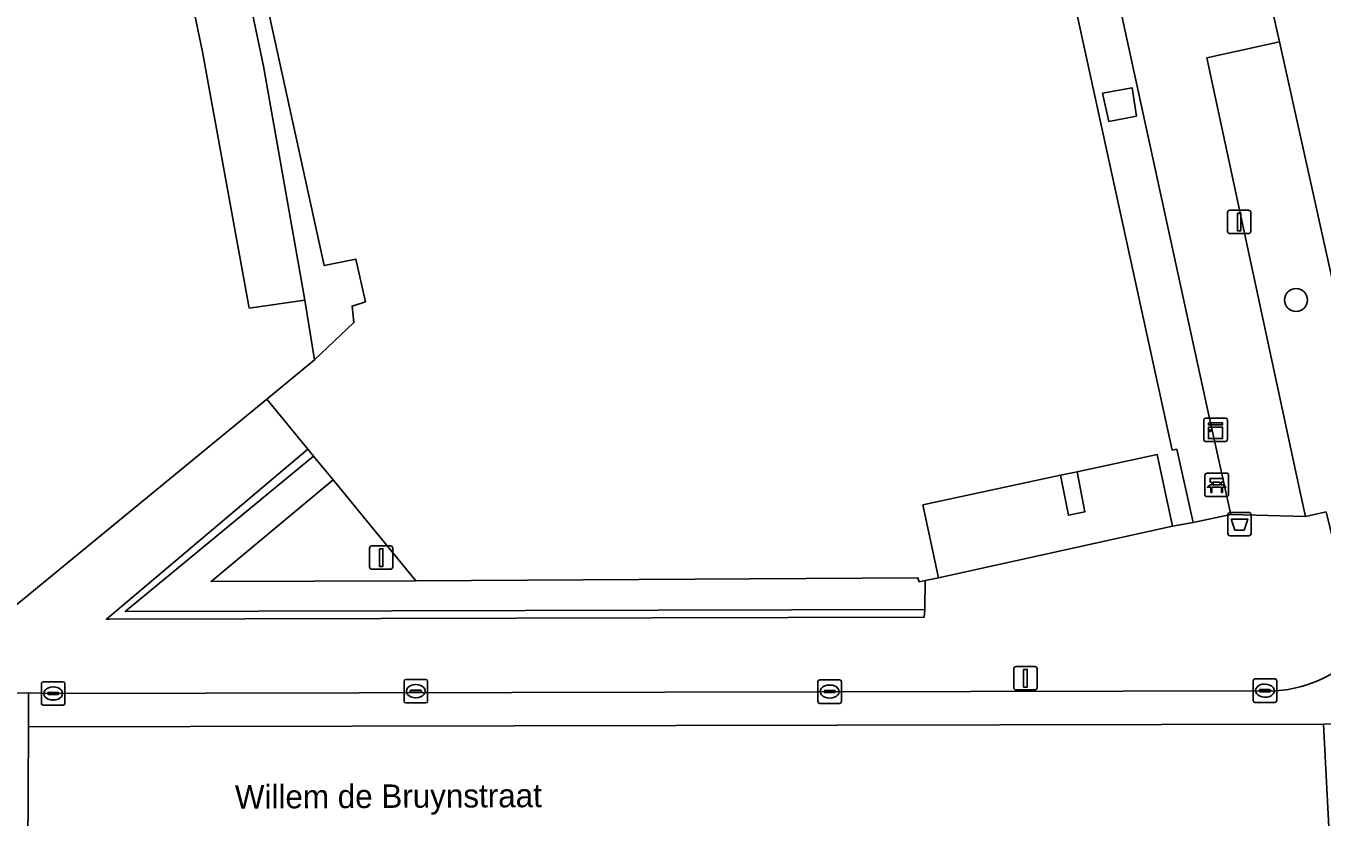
# Model space of a CAD drawing. Extents: x 160030 to 160839, y 385325 to 386450.
# Drawn here: x 160732.5 to 160787.8, y 385518 to 385551.7 of the extents above; entities that cross this region are included whole.
import ezdxf

# ---------------------------------------------------------------- set-up
doc = ezdxf.new("R2010")
doc.units = 0
for name, color, linetype in [('IMGEO_Afvalbak', 7, 'Continuous'), ('IMGEO_Bank', 7, 'Continuous'), ('IMGEO_Berm_groen', 7, 'Continuous'), ('IMGEO_Boom', 7, 'Continuous'), ('IMGEO_Fietspad_gesloten', 7, 'Continuous'), ('IMGEO_Groenvoorziening', 7, 'Continuous'), ('IMGEO_Kast', 7, 'Continuous'), ('IMGEO_Kolk', 7, 'Continuous'), ('IMGEO_Lichtmast', 7, 'Continuous'), ('IMGEO_Muur', 7, 'Continuous'), ('IMGEO_Openbare_ruimte_label', 7, 'Continuous'), ('IMGEO_Pand', 7, 'Continuous'), ('IMGEO_Rijbaan_lokaal_open', 7, 'Continuous'), ('IMGEO_Terreindeel_gesloten', 7, 'Continuous'), ('IMGEO_Voetpad_open', 7, 'Continuous')]:
    doc.layers.add(name, color=color, linetype=linetype)

msp = doc.modelspace()

# ---------------------------------------------------------------- linework, layer by layer
at = {"layer": 'IMGEO_Afvalbak'}
for p, q in [((160783.761, 385530.049), (160783.761, 385530.849)), ((160783.761, 385530.849), (160783.761, 385530.049)), ((160783.861, 385530.949), (160784.651, 385530.949)), ((160784.651, 385530.949), (160783.861, 385530.949)), ((160784.751, 385530.849), (160784.751, 385530.049)), ((160784.751, 385530.049), (160784.751, 385530.849)), ((160784.651, 385529.949), (160783.861, 385529.949)), ((160783.861, 385529.949), (160784.651, 385529.949))]:
    msp.add_line(p, q, dxfattribs=at)
msp.add_lwpolyline([(160783.904, 385530.663), (160784.608, 385530.663), (160784.459, 385530.193), (160784.053, 385530.193), (160783.904, 385530.663)], dxfattribs=at)
for centre, start, end in [((160783.861, 385530.849), 90, 180), ((160783.861, 385530.849), 90, 180), ((160784.651, 385530.849), 0, 90), ((160784.651, 385530.849), 360, 90), ((160783.861, 385530.049), 180, 270), ((160783.861, 385530.049), 180, 270), ((160784.651, 385530.049), 270, 0), ((160784.651, 385530.049), 270, 0)]:
    msp.add_arc(centre, 0.1, start, end, dxfattribs=at)
at = {"layer": 'IMGEO_Bank'}
for p, q in [((160782.786, 385531.694), (160782.786, 385532.535)), ((160782.786, 385532.535), (160782.786, 385531.694)), ((160782.861, 385532.619), (160783.702, 385532.619)), ((160783.702, 385532.619), (160782.861, 385532.619)), ((160783.095, 385532.125), (160783.095, 385532.231)), ((160783.139, 385532.231), (160783.139, 385532.125)), ((160783.427, 385532.237), (160783.145, 385532.237)), ((160783.433, 385532.125), (160783.433, 385532.231)), ((160783.477, 385532.231), (160783.477, 385532.125)), ((160783.786, 385532.544), (160783.786, 385531.703)), ((160783.786, 385531.703), (160783.786, 385532.544)), ((160783.711, 385531.619), (160782.87, 385531.619)), ((160782.87, 385531.619), (160783.711, 385531.619)), ((160783.483, 385532.017), (160783.09, 385532.017)), ((160783.145, 385532.119), (160783.427, 385532.119))]:
    msp.add_line(p, q, dxfattribs=at)
for points in [[(160783.089, 385532.237), (160783.003, 385532.237), (160783.003, 385532.398), (160783.566, 385532.398), (160783.566, 385532.237), (160783.483, 385532.237)], [(160783.033, 385532.017), (160782.891, 385532.017), (160783.003, 385532.119), (160783.089, 385532.119)], [(160783.083, 385532.01), (160783.083, 385531.803), (160783.04, 385531.803), (160783.04, 385532.01)], [(160783.483, 385532.119), (160783.566, 385532.119), (160783.678, 385532.017), (160783.539, 385532.017)], [(160783.533, 385532.01), (160783.533, 385531.803), (160783.489, 385531.803), (160783.489, 385532.01)]]:
    msp.add_lwpolyline(points, dxfattribs=at)
for centre, radius, start, end in [((160782.864, 385532.541), 0.0779, 92.4484, 184.2845), ((160782.864, 385532.541), 0.0779, 92.4484, 184.2845), ((160783.088, 385532.23), 0.00671, 2.8957, 87.1043), ((160783.088, 385532.126), 0.00671, 272.8957, 357.1043), ((160783.145, 385532.23), 0.00671, 92.8957, 177.1043), ((160783.145, 385532.126), 0.00671, 182.8957, 267.1043), ((160783.427, 385532.23), 0.00671, 2.8957, 87.1043), ((160783.427, 385532.126), 0.00671, 272.8957, 357.1043), ((160783.484, 385532.23), 0.00671, 92.8957, 177.1043), ((160783.484, 385532.126), 0.00671, 182.8957, 267.1043), ((160783.708, 385532.541), 0.0779, 2.4484, 94.2845), ((160783.708, 385532.541), 0.0779, 2.4484, 94.2845), ((160782.864, 385531.697), 0.0779, 182.4484, 274.2845), ((160782.864, 385531.697), 0.0779, 182.4484, 274.2845), ((160783.033, 385532.01), 0.00671, 2.8957, 87.1043), ((160783.09, 385532.01), 0.00671, 92.8957, 177.1043), ((160783.482, 385532.01), 0.00671, 2.8957, 87.1043), ((160783.539, 385532.01), 0.00671, 92.8957, 177.1043), ((160783.708, 385531.697), 0.0779, 272.4484, 4.2845), ((160783.708, 385531.697), 0.0779, 272.4484, 4.2845)]:
    msp.add_arc(centre, radius, start, end, dxfattribs=at)
at = {"layer": 'IMGEO_Berm_groen'}
msp.add_lwpolyline([(160785.967, 385551.016), (160782.868, 385550.332), (160786.852, 385531.744), (160787.065, 385530.773), (160787.945, 385530.965), (160788.433, 385528.99), (160790.694, 385529.524), (160790.313, 385531.418)], close=True, dxfattribs=at)
at = {"layer": 'IMGEO_Boom'}
msp.add_circle((160786.669, 385540.001), 0.489, dxfattribs=at)
at = {"layer": 'IMGEO_Fietspad_gesloten'}
for points in [[(160750.95, 385712.317), (160752.149, 385706.509), (160767.671, 385635.207), (160768.306, 385632.258), (160772.556, 385612.76), (160773.578, 385607.755), (160785.443, 385553.359), (160785.967, 385551.016), (160790.313, 385531.418), (160790.694, 385529.524), (160790.828, 385528.857), (160790.871, 385528.643), (160792.368, 385521.932), (160793.589, 385516.457)], [(160785.816, 385523.345), (160733.704, 385523.229), (160732.655, 385523.248), (160732.649, 385521.8), (160787.834, 385521.922), (160792.368, 385521.932), (160790.871, 385528.643)]]:
    msp.add_lwpolyline(points, dxfattribs=at)
msp.add_arc((160785.461, 385528.744), 5.411, 273.7586, 358.9305, dxfattribs=at)
at = {"layer": 'IMGEO_Groenvoorziening'}
msp.add_lwpolyline([(160761.356, 385621.661), (160774.244, 385563.101), (160774.921, 385563.232), (160781.392, 385533.605), (160781.582, 385533.641), (160782.277, 385530.522), (160783.883, 385530.856), (160782.859, 385535.48), (160764.241, 385621.043)], dxfattribs=at)
for points in [[(160737.856, 385575.554), (160736.707, 385575.249), (160739.412, 385565.021), (160740.512, 385560.271), (160742.671, 385549.969), (160744.434, 385539.99), (160744.841, 385537.449), (160746.519, 385539.037), (160746.44, 385539.745), (160747.011, 385539.928), (160746.598, 385541.751), (160745.255, 385541.471), (160741.016, 385560.818), (160741.542, 385560.957)], [(160778.413, 385548.823), (160779.683, 385549.054), (160779.864, 385547.846), (160778.696, 385547.616)], [(160745.632, 385532.331), (160740.435, 385528.007), (160749.161, 385528.023)]]:
    msp.add_lwpolyline(points, close=True, dxfattribs=at)
at = {"layer": 'IMGEO_Kast'}
for p, q in [((160782.739, 385534.045), (160782.739, 385534.886)), ((160782.739, 385534.886), (160782.739, 385534.045)), ((160782.814, 385534.97), (160783.655, 385534.97)), ((160783.655, 385534.97), (160782.814, 385534.97)), ((160783.739, 385534.895), (160783.739, 385534.054)), ((160783.739, 385534.054), (160783.739, 385534.895)), ((160783.664, 385533.97), (160782.823, 385533.97)), ((160782.823, 385533.97), (160783.664, 385533.97))]:
    msp.add_line(p, q, dxfattribs=at)
for points in [[(160782.934, 385534.76), (160783.534, 385534.76), (160783.534, 385534.675), (160782.934, 385534.675), (160782.934, 385534.76)], [(160782.934, 385534.585), (160783.534, 385534.585), (160783.534, 385534.096), (160782.934, 385534.096), (160782.934, 385534.585)]]:
    msp.add_lwpolyline(points, dxfattribs=at)
msp.add_circle((160783.018, 385534.434), 0.0377, dxfattribs=at)
for centre, start, end in [((160782.817, 385534.892), 92.4484, 184.2845), ((160782.817, 385534.892), 92.4484, 184.2845), ((160783.661, 385534.892), 2.4484, 94.2845), ((160783.661, 385534.892), 2.4484, 94.2845), ((160782.817, 385534.048), 182.4484, 274.2845), ((160782.817, 385534.048), 182.4484, 274.2845), ((160783.661, 385534.048), 272.4484, 4.2845), ((160783.661, 385534.048), 272.4484, 4.2845)]:
    msp.add_arc(centre, 0.0779, start, end, dxfattribs=at)
at = {"layer": 'IMGEO_Kolk'}
for p, q in [((160784.916, 385523.847), (160785.768, 385523.847)), ((160733.203, 385522.803), (160733.203, 385523.655)), ((160733.278, 385523.729), (160734.13, 385523.729)), ((160733.691, 385523.509), (160733.716, 385523.509)), ((160734.204, 385523.655), (160734.204, 385522.803)), ((160748.656, 385522.898), (160748.656, 385523.75)), ((160748.731, 385523.824), (160749.583, 385523.824)), ((160748.915, 385523.318), (160748.915, 385523.33)), ((160748.958, 385523.367), (160749.356, 385523.367)), ((160749.144, 385523.604), (160749.169, 385523.604)), ((160749.399, 385523.33), (160749.399, 385523.318)), ((160749.657, 385523.75), (160749.657, 385522.898)), ((160766.293, 385522.881), (160766.293, 385523.733)), ((160766.368, 385523.807), (160767.22, 385523.807)), ((160766.552, 385523.301), (160766.552, 385523.313)), ((160766.595, 385523.35), (160766.993, 385523.35)), ((160766.781, 385523.587), (160766.806, 385523.587)), ((160767.036, 385523.313), (160767.036, 385523.301)), ((160767.294, 385523.733), (160767.294, 385522.881)), ((160784.841, 385522.921), (160784.841, 385523.773)), ((160785.1, 385523.341), (160785.1, 385523.353)), ((160785.538, 385523.304), (160785.14, 385523.304)), ((160785.143, 385523.39), (160785.541, 385523.39)), ((160785.329, 385523.627), (160785.354, 385523.627)), ((160785.584, 385523.353), (160785.584, 385523.341)), ((160785.842, 385523.773), (160785.842, 385522.921)), ((160733.462, 385523.223), (160733.462, 385523.235)), ((160733.9, 385523.186), (160733.502, 385523.186)), ((160733.505, 385523.272), (160733.903, 385523.272)), ((160733.714, 385522.949), (160733.689, 385522.949)), ((160733.946, 385523.235), (160733.946, 385523.223)), ((160749.583, 385522.824), (160748.731, 385522.824)), ((160749.353, 385523.281), (160748.955, 385523.281)), ((160749.167, 385523.044), (160749.142, 385523.044)), ((160767.22, 385522.807), (160766.368, 385522.807)), ((160766.99, 385523.264), (160766.592, 385523.264)), ((160766.804, 385523.027), (160766.779, 385523.027)), ((160785.768, 385522.847), (160784.916, 385522.847)), ((160785.352, 385523.067), (160785.327, 385523.067)), ((160734.13, 385522.729), (160733.278, 385522.729))]:
    msp.add_line(p, q, dxfattribs=at)
for points in [[(160784.916, 385523.847), (160785.768, 385523.847)], [(160733.203, 385522.803), (160733.203, 385523.655)], [(160733.278, 385523.729), (160734.13, 385523.729)], [(160734.204, 385523.655), (160734.204, 385522.803)], [(160748.656, 385522.898), (160748.656, 385523.75)], [(160748.731, 385523.824), (160749.583, 385523.824)], [(160749.657, 385523.75), (160749.657, 385522.898)], [(160766.293, 385522.881), (160766.293, 385523.733)], [(160766.368, 385523.807), (160767.22, 385523.807)], [(160767.294, 385523.733), (160767.294, 385522.881)], [(160784.841, 385522.921), (160784.841, 385523.773)], [(160785.842, 385523.773), (160785.842, 385522.921)], [(160749.583, 385522.824), (160748.731, 385522.824)], [(160767.22, 385522.807), (160766.368, 385522.807)], [(160785.768, 385522.847), (160784.916, 385522.847)], [(160734.13, 385522.729), (160733.278, 385522.729)]]:
    msp.add_lwpolyline(points, dxfattribs=at)
for centre, radius, start, end in [((160784.918, 385523.771), 0.0765, 91.552, 178.448), ((160784.918, 385523.771), 0.0765, 91.552, 178.448), ((160785.766, 385523.771), 0.0765, 1.552, 88.448), ((160785.766, 385523.771), 0.0765, 1.552, 88.448), ((160733.28, 385523.653), 0.0765, 91.552, 178.448), ((160733.28, 385523.653), 0.0765, 91.552, 178.448), ((160734.128, 385523.653), 0.0765, 1.552, 88.448), ((160734.128, 385523.653), 0.0765, 1.552, 88.448), ((160748.733, 385523.748), 0.0765, 91.552, 178.448), ((160748.733, 385523.748), 0.0765, 91.552, 178.448), ((160748.955, 385523.327), 0.0403, 85.8775, 175.7526), ((160748.952, 385523.317), 0.0366, 178.938, 274.7102), ((160749.356, 385523.324), 0.043, 264.8664, 352.4533), ((160749.36, 385523.329), 0.0386, 1.7309, 96.639), ((160749.581, 385523.748), 0.0765, 1.552, 88.448), ((160749.581, 385523.748), 0.0765, 1.552, 88.448), ((160766.37, 385523.731), 0.0765, 91.552, 178.448), ((160766.37, 385523.731), 0.0765, 91.552, 178.448), ((160766.592, 385523.31), 0.0403, 85.8775, 175.7526), ((160766.589, 385523.3), 0.0366, 178.938, 274.7102), ((160766.993, 385523.307), 0.043, 264.8664, 352.4533), ((160766.997, 385523.312), 0.0386, 1.7309, 96.639), ((160767.218, 385523.731), 0.0765, 1.552, 88.448), ((160767.218, 385523.731), 0.0765, 1.552, 88.448), ((160785.14, 385523.35), 0.0403, 85.8775, 175.7526), ((160785.137, 385523.34), 0.0366, 178.938, 274.7102), ((160785.541, 385523.347), 0.043, 264.8664, 352.4533), ((160785.545, 385523.352), 0.0386, 1.7309, 96.639), ((160733.28, 385522.805), 0.0765, 181.552, 268.448), ((160733.28, 385522.805), 0.0765, 181.552, 268.448), ((160733.502, 385523.232), 0.0403, 85.8775, 175.7526), ((160733.499, 385523.222), 0.0366, 178.938, 274.7102), ((160733.903, 385523.229), 0.043, 264.8664, 352.4533), ((160733.907, 385523.234), 0.0386, 1.7309, 96.639), ((160734.128, 385522.805), 0.0765, 271.552, 358.448), ((160734.128, 385522.805), 0.0765, 271.552, 358.448), ((160748.733, 385522.9), 0.0765, 181.552, 268.448), ((160748.733, 385522.9), 0.0765, 181.552, 268.448), ((160749.581, 385522.9), 0.0765, 271.552, 358.448), ((160749.581, 385522.9), 0.0765, 271.552, 358.448), ((160766.37, 385522.883), 0.0765, 181.552, 268.448), ((160766.37, 385522.883), 0.0765, 181.552, 268.448), ((160767.218, 385522.883), 0.0765, 271.552, 358.448), ((160767.218, 385522.883), 0.0765, 271.552, 358.448), ((160784.918, 385522.923), 0.0765, 181.552, 268.448), ((160784.918, 385522.923), 0.0765, 181.552, 268.448), ((160785.766, 385522.923), 0.0765, 271.552, 358.448), ((160785.766, 385522.923), 0.0765, 271.552, 358.448)]:
    msp.add_arc(centre, radius, start, end, dxfattribs=at)
for centre, major_axis, ratio, start_param, end_param in [((160733.69, 385523.229), (-0.387, 0.002), 0.722429, 4.712389, 7.853982), ((160733.715, 385523.229), (-0.39, 0.002), 0.717154, 1.570796, 4.712389), ((160749.143, 385523.324), (-0.387, 0.002), 0.722429, 4.712389, 7.853982), ((160749.168, 385523.324), (-0.39, 0.002), 0.717154, 1.570796, 4.712389), ((160766.78, 385523.307), (-0.387, 0.002), 0.722429, 4.712389, 7.853982), ((160766.805, 385523.307), (-0.39, 0.002), 0.717154, 1.570796, 4.712389), ((160785.328, 385523.347), (-0.387, 0.002), 0.722429, 4.712389, 7.853982), ((160785.353, 385523.347), (-0.39, 0.002), 0.717154, 1.570796, 4.712389)]:
    msp.add_ellipse(centre, major_axis=major_axis, ratio=ratio, start_param=start_param, end_param=end_param, dxfattribs=at)
at = {"layer": 'IMGEO_Lichtmast'}
for p, q in [((160783.747, 385542.933), (160783.747, 385543.733)), ((160783.747, 385543.733), (160783.747, 385542.933)), ((160783.847, 385543.833), (160784.637, 385543.833)), ((160784.637, 385543.833), (160783.847, 385543.833)), ((160784.737, 385543.733), (160784.737, 385542.933)), ((160784.737, 385542.933), (160784.737, 385543.733)), ((160784.637, 385542.833), (160783.847, 385542.833)), ((160783.847, 385542.833), (160784.637, 385542.833)), ((160747.183, 385528.621), (160747.183, 385529.421)), ((160747.183, 385529.421), (160747.183, 385528.621)), ((160747.283, 385529.521), (160748.073, 385529.521)), ((160748.073, 385529.521), (160747.283, 385529.521)), ((160748.173, 385529.421), (160748.173, 385528.621)), ((160748.173, 385528.621), (160748.173, 385529.421)), ((160748.073, 385528.521), (160747.283, 385528.521)), ((160747.283, 385528.521), (160748.073, 385528.521)), ((160774.639, 385523.478), (160774.639, 385524.278)), ((160774.639, 385524.278), (160774.639, 385523.478)), ((160774.739, 385524.378), (160775.529, 385524.378)), ((160775.529, 385524.378), (160774.739, 385524.378)), ((160775.629, 385524.278), (160775.629, 385523.478)), ((160775.629, 385523.478), (160775.629, 385524.278)), ((160775.529, 385523.378), (160774.739, 385523.378)), ((160774.739, 385523.378), (160775.529, 385523.378))]:
    msp.add_line(p, q, dxfattribs=at)
for points in [[(160784.167, 385543.708), (160784.317, 385543.708), (160784.317, 385542.958), (160784.167, 385542.958), (160784.167, 385543.708)], [(160747.603, 385529.396), (160747.753, 385529.396), (160747.753, 385528.646), (160747.603, 385528.646), (160747.603, 385529.396)], [(160775.059, 385524.253), (160775.209, 385524.253), (160775.209, 385523.503), (160775.059, 385523.503), (160775.059, 385524.253)]]:
    msp.add_lwpolyline(points, dxfattribs=at)
for centre, start, end in [((160783.847, 385543.733), 90, 180), ((160783.847, 385543.733), 90, 180), ((160784.637, 385543.733), 0, 90), ((160784.637, 385543.733), 360, 90), ((160783.847, 385542.933), 180, 270), ((160783.847, 385542.933), 180, 270), ((160784.637, 385542.933), 270, 0), ((160784.637, 385542.933), 270, 0), ((160747.283, 385529.421), 90, 180), ((160747.283, 385529.421), 90, 180), ((160748.073, 385529.421), 0, 90), ((160748.073, 385529.421), 360, 90), ((160747.283, 385528.621), 180, 270), ((160747.283, 385528.621), 180, 270), ((160748.073, 385528.621), 270, 0), ((160748.073, 385528.621), 270, 0), ((160774.739, 385524.278), 90, 180), ((160774.739, 385524.278), 90, 180), ((160775.529, 385524.278), 0, 90), ((160775.529, 385524.278), 360, 90), ((160774.739, 385523.478), 180, 270), ((160774.739, 385523.478), 180, 270), ((160775.529, 385523.478), 270, 0), ((160775.529, 385523.478), 270, 0)]:
    msp.add_arc(centre, 0.1, start, end, dxfattribs=at)
at = {"layer": 'IMGEO_Muur'}
for points in [[(160774.244, 385563.101), (160774.921, 385563.232), (160781.392, 385533.605), (160781.582, 385533.641), (160782.277, 385530.522)], [(160744.841, 385537.449), (160746.519, 385539.037), (160746.44, 385539.745), (160747.011, 385539.928), (160746.598, 385541.751), (160745.255, 385541.471), (160741.016, 385560.818), (160741.542, 385560.957)], [(160742.812, 385535.772), (160744.561, 385533.637)], [(160745.632, 385532.331), (160744.799, 385533.347)], [(160781.404, 385530.355), (160780.749, 385533.41), (160777.34, 385532.679)], [(160749.161, 385528.023), (160745.632, 385532.331)], [(160776.635, 385532.528), (160770.765, 385531.27), (160771.433, 385528.156)], [(160782.277, 385530.522), (160781.404, 385530.355)], [(160770.858, 385528.042), (160770.607, 385527.993), (160770.554, 385528.164), (160749.161, 385528.023)], [(160771.433, 385528.156), (160770.858, 385528.042)]]:
    msp.add_lwpolyline(points, dxfattribs=at)
for points in [[(160744.561, 385533.637), (160735.974, 385526.398), (160736.084, 385526.398), (160770.82, 385526.482), (160770.849, 385526.811), (160736.774, 385526.727), (160744.799, 385533.347)], [(160777.34, 385532.679), (160776.635, 385532.528), (160776.968, 385530.826), (160777.665, 385530.97)]]:
    msp.add_lwpolyline(points, close=True, dxfattribs=at)
at = {"layer": 'IMGEO_Pand'}
msp.add_lwpolyline([(160731.995, 385526.895), (160742.812, 385535.772), (160744.841, 385537.449), (160744.434, 385539.99), (160742.058, 385539.657), (160740.067, 385550.59), (160738.371, 385558.689), (160735.616, 385570.08), (160732.333, 385581.632)], dxfattribs=at)
at = {"layer": 'IMGEO_Rijbaan_lokaal_open'}
msp.add_lwpolyline([(160732.628, 385516.463), (160732.649, 385521.8), (160732.655, 385523.248), (160730.554, 385523.242)], dxfattribs=at)
msp.add_lwpolyline([(160787.834, 385521.922), (160732.649, 385521.8), (160732.628, 385516.463), (160733.453, 385516.33), (160734.071, 385516.196), (160734.137, 385516.374), (160735.393, 385516.391), (160747.223, 385516.343), (160751.628, 385516.33), (160754.031, 385516.338), (160755.987, 385516.332), (160757.273, 385516.346), (160766.671, 385516.374), (160766.915, 385516.375), (160769.786, 385516.383), (160783.893, 385516.425), (160786.683, 385516.431), (160788.126, 385516.437)], close=True, dxfattribs=at)
at = {"layer": 'IMGEO_Terreindeel_gesloten'}
msp.add_lwpolyline([(160778.413, 385548.823), (160778.696, 385547.616), (160779.864, 385547.846), (160779.683, 385549.054)], close=True, dxfattribs=at)
at = {"layer": 'IMGEO_Voetpad_open'}
for points in [[(160741.383, 385726.239), (160746.478, 385702.821), (160747.158, 385699.556), (160749.423, 385689.121), (160749.841, 385687.196), (160750.486, 385684.225), (160755.372, 385661.736), (160756.08, 385658.496), (160758.358, 385648.049), (160758.778, 385646.124), (160761.339, 385634.379), (160763.908, 385622.573), (160764.241, 385621.043), (160782.859, 385535.48), (160783.883, 385530.856), (160787.065, 385530.773), (160786.852, 385531.744), (160782.868, 385550.332), (160785.967, 385551.016), (160785.443, 385553.359), (160782.291, 385552.678), (160770.282, 385607.5)], [(160741.016, 385560.818), (160745.255, 385541.471), (160746.598, 385541.751), (160747.011, 385539.928), (160746.44, 385539.745), (160746.519, 385539.037), (160744.841, 385537.449), (160742.812, 385535.772), (160744.561, 385533.637), (160744.799, 385533.347), (160745.632, 385532.331), (160749.161, 385528.023), (160770.554, 385528.164), (160770.607, 385527.993), (160770.858, 385528.042), (160771.433, 385528.156), (160770.765, 385531.27), (160776.635, 385532.528), (160777.34, 385532.679), (160780.749, 385533.41), (160781.404, 385530.355), (160782.277, 385530.522), (160781.582, 385533.641), (160781.392, 385533.605), (160774.921, 385563.232)], [(160790.871, 385528.643), (160790.828, 385528.857), (160790.694, 385529.524), (160788.433, 385528.99), (160787.945, 385530.965), (160787.065, 385530.773), (160783.883, 385530.856), (160782.277, 385530.522), (160781.404, 385530.355), (160771.433, 385528.156), (160770.858, 385528.042), (160770.849, 385526.811), (160770.82, 385526.482), (160736.084, 385526.398), (160735.974, 385526.398), (160744.561, 385533.637), (160742.812, 385535.772), (160731.995, 385526.895), (160731.157, 385533.151), (160731.141, 385533.272), (160730.763, 385535.675), (160727.312, 385534.594)], [(160730.554, 385523.242), (160732.655, 385523.248), (160733.704, 385523.229), (160785.816, 385523.345)]]:
    msp.add_lwpolyline(points, dxfattribs=at)
for points in [[(160744.434, 385539.99), (160742.671, 385549.969), (160740.512, 385560.271), (160739.412, 385565.021), (160736.707, 385575.249), (160735.406, 385579.797), (160733.11, 385587.147), (160730.708, 385594.461), (160729.145, 385598.866), (160726.8, 385598.051), (160729.019, 385591.914), (160732.333, 385581.632), (160735.616, 385570.08), (160738.371, 385558.689), (160740.067, 385550.59), (160742.058, 385539.657)], [(160744.799, 385533.347), (160736.774, 385526.727), (160770.849, 385526.811), (160770.858, 385528.042), (160770.607, 385527.993), (160770.554, 385528.164), (160749.161, 385528.023), (160740.435, 385528.007), (160745.632, 385532.331)], [(160777.34, 385532.679), (160777.665, 385530.97), (160776.968, 385530.826), (160776.635, 385532.528), (160770.765, 385531.27), (160771.433, 385528.156), (160781.404, 385530.355), (160780.749, 385533.41)]]:
    msp.add_lwpolyline(points, close=True, dxfattribs=at)
msp.add_arc((160785.461, 385528.744), 5.411, 273.7586, 358.9305, dxfattribs=at)

# ---------------------------------------------------------------- texts
at = {"layer": 'IMGEO_Openbare_ruimte_label'}
msp.add_text('Willem de Bruynstraat', height=1, rotation=0.2865, dxfattribs=at).set_placement((160741.449, 385518.316))

doc.saveas('drawing.dxf')
